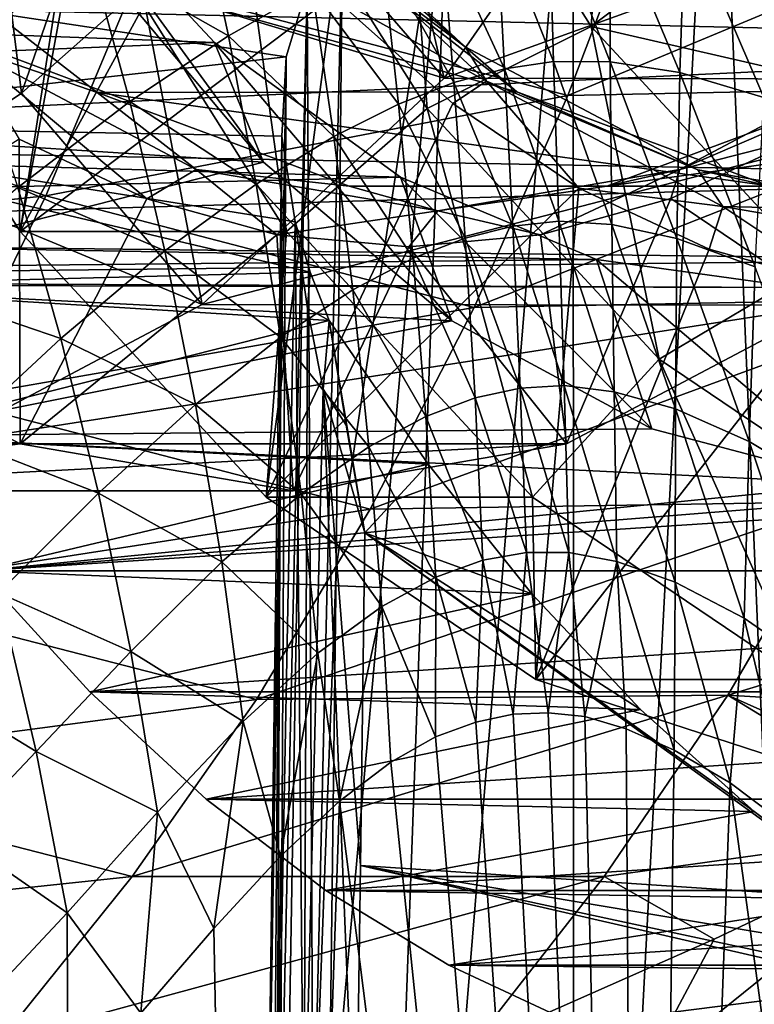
# Model space of a CAD drawing. Header units: metres. Extents: x 26 to 263, y -109 to 109.
# Tile 521 of 656: x 79.77 to 82.03, y 67.22 to 70.25. Entities that reach past the tile are written whole.
import ezdxf

# ---------------------------------------------------------------- set-up
doc = ezdxf.new("R2010")
doc.units = ezdxf.units.M
doc.layers.add('solid_500750', color=7, linetype='CONTINUOUS')

msp = doc.modelspace()

# ---------------------------------------------------------------- linework, layer by layer
at = {"layer": 'solid_500750'}
for points in [[(81.909096, 71.456024, 5.533787), (82.408943, 71.66671, 6.034471), (82.257637, 63.182442, 6.148572)], [(79.670021, 70.87986, -9.024923), (80.325272, 71.599106, -9.960711), (79.776695, 70.021416, -9.177261)], [(80.325272, 71.599106, -9.960711), (80.144958, 70.349281, -9.703204), (79.776695, 70.021416, -9.177261)], [(81.471535, 71.179718, 5.015755), (81.909096, 71.456024, 5.533787), (81.473892, 63.182442, 5.309385)], [(81.909096, 71.456024, 5.533787), (82.257637, 63.182442, 6.148572), (81.473892, 63.182442, 5.309385)], [(81.0756, 70.068039, -9.942634), (80.491287, 70.742241, -10.197806), (80.812233, 71.19632, -10.656171)], [(81.471535, 71.179718, 5.015755), (81.473892, 63.182442, 5.309385), (80.811714, 63.182442, 4.371295)], [(81.091011, 70.861626, 4.484607), (81.471535, 71.179718, 5.015755), (80.811714, 63.182442, 4.371295)], [(81.0756, 70.068039, -9.942634), (80.812233, 71.19632, -10.656171), (81.727859, 71.003448, -10.874162)], [(79.771996, 69.596657, 0.418408), (79.114937, 70.640953, 1.356783), (80.061211, 71.171898, 0.096051)], [(79.771996, 69.596657, 0.418408), (80.061211, 71.171898, 0.096051), (80.38343, 70.715523, -0.364133)], [(80.402718, 70.95993, 1.83134), (81.022743, 69.974495, 0.945857), (80.931763, 71.17276, 1.916771)], [(80.931763, 71.17276, 1.916771), (81.527069, 70.226601, 1.06658), (81.578674, 70.9972, 1.978484)], [(81.022743, 69.974495, 0.945857), (81.527069, 70.226601, 1.06658), (80.931763, 71.17276, 1.916771)], [(81.0756, 70.068039, -9.942634), (81.727859, 71.003448, -10.874162), (83.653412, 70.996696, -9.517649)], [(81.0756, 70.068039, -9.942634), (83.653412, 70.996696, -9.517649), (83.001526, 70.06398, -8.586662)], [(81.527069, 70.226601, 1.06658), (81.891441, 70.502884, 1.53181), (81.578674, 70.9972, 1.978484)], [(80.402718, 70.95993, 1.83134), (79.934082, 70.640968, 1.930367), (80.591141, 69.596657, 0.991989)], [(80.402718, 70.95993, 1.83134), (80.591141, 69.596657, 0.991989), (81.022743, 69.974495, 0.945857)], [(79.670021, 70.87986, -9.024923), (79.776695, 70.021416, -9.177261), (79.390518, 69.762527, -8.625749)], [(81.091011, 70.861626, 4.484607), (80.719757, 66.684723, 4.016021), (80.743416, 68.564064, 3.975236)], [(81.091011, 70.861626, 4.484607), (80.811714, 63.182442, 4.371295), (80.719757, 66.684723, 4.016021)], [(81.091011, 70.861626, 4.484607), (80.743416, 68.564064, 3.975236), (80.762596, 70.518959, 3.942107)], [(78.544884, 70.161514, -16.294117), (78.798073, 70.813858, -16.612574), (80.125618, 70.362617, -16.306847)], [(80.481239, 70.777481, -0.760001), (80.575172, 70.588821, -1.160677), (81.13987, 70.163712, -1.700627)], [(80.481239, 70.777481, -0.760001), (81.13987, 70.163712, -1.700627), (80.53524, 70.682518, -0.644727)], [(79.841797, 70.74292, -0.771013), (80.369865, 70.177391, -1.525097), (74.088638, 70.40979, -5.412496)], [(83.957977, 70.178062, -6.649455), (84.48597, 70.743874, -7.403567), (78.062721, 70.314957, -11.088077)], [(79.841797, 70.74292, -0.771013), (79.986885, 70.445244, 0.111513), (80.520119, 69.809532, -0.650032)], [(79.841797, 70.74292, -0.771013), (80.520119, 69.809532, -0.650032), (80.369865, 70.177391, -1.525097)], [(81.0756, 70.068039, -9.942634), (80.144958, 70.349281, -9.703204), (80.491287, 70.742241, -10.197806)], [(83.153252, 70.721741, -15.897573), (81.455505, 70.014565, -15.929461), (81.713829, 70.691589, -16.23041)], [(83.153252, 70.721741, -15.897573), (82.8974, 70.044342, -15.612953), (81.455505, 70.014565, -15.929461)], [(79.771996, 69.596657, 0.418408), (80.38343, 70.715523, -0.364133), (80.731514, 70.32016, -0.861242)], [(80.125618, 70.362617, -16.306847), (81.713829, 70.691589, -16.23041), (81.455505, 70.014565, -15.929461)], [(80.53524, 70.682518, -0.644727), (81.2052, 70.058189, -1.601528), (80.731514, 70.32016, -0.861242)], [(81.13987, 70.163712, -1.700627), (81.2052, 70.058189, -1.601528), (80.53524, 70.682518, -0.644727)], [(79.934082, 70.640968, 1.930367), (79.114937, 70.640953, 1.356783), (79.771996, 69.596657, 0.418408)], [(80.591141, 69.596657, 0.991989), (79.934082, 70.640968, 1.930367), (79.771996, 69.596657, 0.418408)], [(80.317177, 70.636322, 8.861691), (79.988747, 70.438744, 8.589127), (80.412262, 70.198082, 8.87862)], [(80.317177, 70.636322, 8.861691), (80.412262, 70.198082, 8.87862), (80.669624, 70.34343, 9.083753)], [(79.455025, 70.61245, 8.203496), (79.617279, 70.180359, 8.264722), (79.988747, 70.438744, 8.589127)], [(81.298553, 70.025383, -2.193776), (80.575172, 70.588821, -1.160677), (79.28537, 70.585159, -2.07154)], [(81.298553, 70.025383, -2.193776), (79.28537, 70.585159, -2.07154), (80.008698, 70.023354, -3.104559)], [(79.598709, 70.16526, -2.78055), (80.008698, 70.023354, -3.104559), (79.28537, 70.585159, -2.07154)], [(81.13987, 70.163712, -1.700627), (80.575172, 70.588821, -1.160677), (81.298553, 70.025383, -2.193776)], [(81.397743, 70.590965, 9.626638), (81.235588, 70.562477, 9.510335), (81.411652, 70.119232, 9.588516)], [(81.584892, 70.597008, 9.756817), (81.397743, 70.590965, 9.626638), (81.585213, 70.117729, 9.708377)], [(81.397743, 70.590965, 9.626638), (81.411652, 70.119232, 9.588516), (81.585213, 70.117729, 9.708377)], [(81.584892, 70.597008, 9.756817), (81.585213, 70.117729, 9.708377), (81.7994, 70.084946, 9.851355)], [(81.816017, 70.573151, 9.912119), (81.584892, 70.597008, 9.756817), (81.7994, 70.084946, 9.851355)], [(81.816017, 70.573151, 9.912119), (81.7994, 70.084946, 9.851355), (82.058067, 70.008781, 10.016957)], [(82.095085, 70.507607, 10.091975), (81.816017, 70.573151, 9.912119), (82.058067, 70.008781, 10.016957)], [(81.235588, 70.562477, 9.510335), (81.068062, 70.514801, 9.387432), (81.261078, 70.097015, 9.481361)], [(81.235588, 70.562477, 9.510335), (81.261078, 70.097015, 9.481361), (81.411652, 70.119232, 9.588516)], [(83.783546, 70.09256, 2.186139), (83.443741, 70.538582, 2.671435), (81.891441, 70.502884, 1.53181)], [(80.654312, 70.347588, 3.698428), (80.762596, 70.518959, 3.942107), (80.672546, 66.683426, 3.92295)], [(80.672546, 66.683426, 3.92295), (80.762596, 70.518959, 3.942107), (80.743416, 68.564064, 3.975236)], [(81.068062, 70.514801, 9.387432), (80.884224, 70.444656, 9.24933), (81.105415, 70.054367, 9.368004)], [(81.068062, 70.514801, 9.387432), (81.105415, 70.054367, 9.368004), (81.261078, 70.097015, 9.481361)], [(81.527069, 70.226601, 1.06658), (82.230484, 70.064392, 1.047601), (81.891441, 70.502884, 1.53181)], [(83.783546, 70.09256, 2.186139), (81.891441, 70.502884, 1.53181), (82.230484, 70.064392, 1.047601)], [(78.472298, 70.453331, 2.274564), (80.654312, 70.347588, 3.698428), (80.589844, 70.133247, 3.431597)], [(78.733124, 69.924568, 1.902066), (78.472298, 70.453331, 2.274564), (80.589844, 70.133247, 3.431597)], [(79.986885, 70.445244, 0.111513), (78.472298, 70.453331, 2.274564), (78.733124, 69.924568, 1.902066)], [(80.520119, 69.809532, -0.650032), (79.986885, 70.445244, 0.111513), (78.733124, 69.924568, 1.902066)], [(79.988747, 70.438744, 8.589127), (79.617279, 70.180359, 8.264722), (80.108894, 69.996094, 8.626657)], [(79.988747, 70.438744, 8.589127), (80.108894, 69.996094, 8.626657), (80.412262, 70.198082, 8.87862)], [(80.884224, 70.444656, 9.24933), (80.669624, 70.34343, 9.083753), (80.934784, 69.987869, 9.240646)], [(80.884224, 70.444656, 9.24933), (80.934784, 69.987869, 9.240646), (81.105415, 70.054367, 9.368004)], [(80.369865, 70.177391, -1.525097), (74.619644, 69.943718, -6.170846), (74.088638, 70.40979, -5.412496)], [(78.544884, 70.161514, -16.294117), (80.125618, 70.362617, -16.306847), (79.851387, 69.706207, -15.974603)], [(79.851387, 69.706207, -15.974603), (80.125618, 70.362617, -16.306847), (81.455505, 70.014565, -15.929461)], [(80.330948, 69.372757, -8.879163), (79.776695, 70.021416, -9.177261), (80.144958, 70.349281, -9.703204)], [(80.330948, 69.372757, -8.879163), (80.144958, 70.349281, -9.703204), (81.0756, 70.068039, -9.942634)], [(80.669624, 70.34343, 9.083753), (80.412262, 70.198082, 8.87862), (80.735863, 69.888474, 9.087944)], [(80.654312, 70.347588, 3.698428), (80.591957, 66.67997, 3.707642), (80.570946, 66.678528, 3.626518)], [(80.589844, 70.133247, 3.431597), (80.654312, 70.347588, 3.698428), (80.570946, 66.678528, 3.626518)], [(80.654312, 70.347588, 3.698428), (80.672546, 66.683426, 3.92295), (80.591957, 66.67997, 3.707642)], [(80.669624, 70.34343, 9.083753), (80.735863, 69.888474, 9.087944), (80.934784, 69.987869, 9.240646)], [(83.957977, 70.178062, -6.649455), (78.062721, 70.314957, -11.088077), (77.524605, 69.874397, -10.319562)], [(80.527924, 68.780632, -0.661176), (79.771996, 69.596657, 0.418408), (80.731514, 70.32016, -0.861242)], [(80.527924, 68.780632, -0.661176), (80.731514, 70.32016, -0.861242), (81.101372, 69.990532, -1.389451)], [(81.2052, 70.058189, -1.601528), (81.101372, 69.990532, -1.389451), (80.731514, 70.32016, -0.861242)], [(81.022743, 69.974495, 0.945857), (81.736069, 69.204468, -0.072875), (81.527069, 70.226601, 1.06658)], [(81.527069, 70.226601, 1.06658), (82.211967, 69.487259, 0.088449), (82.230484, 70.064392, 1.047601)], [(81.736069, 69.204468, -0.072875), (82.211967, 69.487259, 0.088449), (81.527069, 70.226601, 1.06658)], [(80.369865, 70.177391, -1.525097), (80.940964, 69.763771, -2.340686), (74.619644, 69.943718, -6.170846)], [(83.386955, 69.764244, -5.833937), (83.957977, 70.178062, -6.649455), (77.524605, 69.874397, -10.319562)], [(79.617279, 70.180359, 8.264722), (79.764763, 69.731705, 8.325445), (80.108894, 69.996094, 8.626657)], [(80.412262, 70.198082, 8.87862), (80.108894, 69.996094, 8.626657), (80.49752, 69.742592, 8.898652)], [(80.369865, 70.177391, -1.525097), (80.520119, 69.809532, -0.650032), (81.098328, 69.322395, -1.475792)], [(80.369865, 70.177391, -1.525097), (81.098328, 69.322395, -1.475792), (80.940964, 69.763771, -2.340686)], [(80.412262, 70.198082, 8.87862), (80.49752, 69.742592, 8.898652), (80.735863, 69.888474, 9.087944)], [(78.26268, 69.537506, -15.940418), (78.544884, 70.161514, -16.294117), (79.851387, 69.706207, -15.974603)], [(79.598709, 70.16526, -2.78055), (79.769272, 69.880699, -3.21559), (80.160927, 69.697647, -3.774933)], [(79.598709, 70.16526, -2.78055), (80.160927, 69.697647, -3.774933), (80.313187, 69.787399, -3.80093)], [(79.598709, 70.16526, -2.78055), (80.313187, 69.787399, -3.80093), (80.008698, 70.023354, -3.104559)], [(81.13987, 70.163712, -1.700627), (81.298553, 70.025383, -2.193776), (81.85453, 69.785751, -2.721266)], [(81.13987, 70.163712, -1.700627), (81.85453, 69.785751, -2.721266), (81.2052, 70.058189, -1.601528)], [(81.799248, 69.787399, -5.92325), (82.163383, 69.880775, -6.634735), (82.513725, 70.16526, -6.943631)], [(81.799248, 69.787399, -5.92325), (82.513725, 70.16526, -6.943631), (82.349602, 70.023422, -6.447723)], [(78.733124, 69.924568, 1.902066), (80.589844, 70.133247, 3.431597), (80.575966, 69.88929, 3.152431)], [(80.589844, 70.133247, 3.431597), (80.535515, 66.673683, 3.378667), (80.533157, 66.672348, 3.315467)], [(80.575966, 69.88929, 3.152431), (80.589844, 70.133247, 3.431597), (80.533157, 66.672348, 3.315467)], [(80.589844, 70.133247, 3.431597), (80.570946, 66.678528, 3.626518), (80.535515, 66.673683, 3.378667)], [(81.411652, 70.119232, 9.588516), (81.261078, 70.097015, 9.481361), (81.427551, 69.628242, 9.563766)], [(81.411652, 70.119232, 9.588516), (81.427551, 69.628242, 9.563766), (81.590134, 69.618279, 9.675233)], [(81.585213, 70.117729, 9.708377), (81.411652, 70.119232, 9.588516), (81.590134, 69.618279, 9.675233)], [(81.585213, 70.117729, 9.708377), (81.590134, 69.618279, 9.675233), (81.790085, 69.575645, 9.807893)], [(81.7994, 70.084946, 9.851355), (81.585213, 70.117729, 9.708377), (81.790085, 69.575645, 9.807893)], [(81.261078, 70.097015, 9.481361), (81.105415, 70.054367, 9.368004), (81.286057, 69.613213, 9.463911)], [(81.261078, 70.097015, 9.481361), (81.286057, 69.613213, 9.463911), (81.427551, 69.628242, 9.563766)], [(81.7994, 70.084946, 9.851355), (81.790085, 69.575645, 9.807893), (82.031052, 69.487953, 9.961322)], [(82.058067, 70.008781, 10.016957), (81.7994, 70.084946, 9.851355), (82.031052, 69.487953, 9.961322)], [(80.330948, 69.372757, -8.879163), (81.0756, 70.068039, -9.942634), (83.001526, 70.06398, -8.586662)], [(80.330948, 69.372757, -8.879163), (83.001526, 70.06398, -8.586662), (82.257797, 69.370903, -7.524508)], [(81.105415, 70.054367, 9.368004), (80.934784, 69.987869, 9.240646), (81.139824, 69.576508, 9.358281)], [(81.2052, 70.058189, -1.601528), (81.488922, 69.730225, -1.942939), (81.101372, 69.990532, -1.389451)], [(81.105415, 70.054367, 9.368004), (81.139824, 69.576508, 9.358281), (81.286057, 69.613213, 9.463911)], [(81.2052, 70.058189, -1.601528), (81.932144, 69.673729, -2.639718), (81.488922, 69.730225, -1.942939)], [(81.85453, 69.785751, -2.721266), (81.932144, 69.673729, -2.639718), (81.2052, 70.058189, -1.601528)], [(82.07338, 69.736786, -3.300344), (81.298553, 70.025383, -2.193776), (80.008698, 70.023354, -3.104559)], [(82.8974, 70.044342, -15.612953), (81.166954, 69.3638, -15.594807), (81.455505, 70.014565, -15.929461)], [(82.8974, 70.044342, -15.612953), (82.611351, 69.391235, -15.296205), (81.166954, 69.3638, -15.594807)], [(81.85453, 69.785751, -2.721266), (81.298553, 70.025383, -2.193776), (82.07338, 69.736786, -3.300344)], [(80.330948, 69.372757, -8.879163), (79.390518, 69.762527, -8.625749), (79.776695, 70.021416, -9.177261)], [(80.108894, 69.996094, 8.626657), (79.764763, 69.731705, 8.325445), (80.216507, 69.537544, 8.665787)], [(79.851387, 69.706207, -15.974603), (81.455505, 70.014565, -15.929461), (81.166954, 69.3638, -15.594807)], [(82.07338, 69.736786, -3.300344), (80.008698, 70.023354, -3.104559), (80.783234, 69.736183, -4.210718)], [(80.313187, 69.787399, -3.80093), (80.783234, 69.736183, -4.210718), (80.008698, 70.023354, -3.104559)], [(80.108894, 69.996094, 8.626657), (80.216507, 69.537544, 8.665787), (80.49752, 69.742592, 8.898652)], [(83.640686, 70.022095, -5.53869), (81.575089, 69.736206, -5.341599), (82.349602, 70.023422, -6.447723)], [(81.799248, 69.787399, -5.92325), (82.349602, 70.023422, -6.447723), (81.575089, 69.736206, -5.341599)], [(83.640686, 70.022095, -5.53869), (82.865654, 69.735687, -4.431832), (81.575089, 69.736206, -5.341599)], [(80.527924, 68.780632, -0.661176), (81.101372, 69.990532, -1.389451), (81.488922, 69.730225, -1.942939)], [(81.022743, 69.974495, 0.945857), (80.591141, 69.596657, 0.991989), (81.347076, 68.780632, -0.087599)], [(80.934784, 69.987869, 9.240646), (80.735863, 69.888474, 9.087944), (80.97995, 69.514595, 9.239845)], [(80.934784, 69.987869, 9.240646), (80.97995, 69.514595, 9.239845), (81.139824, 69.576508, 9.358281)], [(81.022743, 69.974495, 0.945857), (81.347076, 68.780632, -0.087599), (81.736069, 69.204468, -0.072875)], [(80.940964, 69.763771, -2.340686), (75.184799, 69.622116, -6.977971), (74.619644, 69.943718, -6.170846)], [(78.733124, 69.924568, 1.902066), (80.575966, 69.88929, 3.152431), (80.616997, 69.626709, 2.868759)], [(78.733124, 69.924568, 1.902066), (80.616997, 69.626709, 2.868759), (80.663719, 69.472069, 2.705545)], [(79.017876, 69.428841, 1.495399), (78.733124, 69.924568, 1.902066), (80.663719, 69.472069, 2.705545)], [(80.520119, 69.809532, -0.650032), (78.733124, 69.924568, 1.902066), (79.017876, 69.428841, 1.495399)], [(83.386955, 69.764244, -5.833937), (77.524605, 69.874397, -10.319562), (76.954613, 69.579887, -9.505528)], [(79.769272, 69.880699, -3.21559), (78.965324, 69.370903, -2.822369), (79.772316, 68.944107, -3.974874)], [(80.160927, 69.697647, -3.774933), (79.769272, 69.880699, -3.21559), (79.772316, 68.944107, -3.974874)], [(80.735863, 69.888474, 9.087944), (80.49752, 69.742592, 8.898652), (80.794205, 69.417984, 9.098195)], [(80.575966, 69.88929, 3.152431), (80.533157, 66.672348, 3.315467), (80.553238, 66.666176, 3.045382)], [(80.575966, 69.88929, 3.152431), (80.553238, 66.666176, 3.045382), (80.560837, 66.665146, 3.003378)], [(80.575966, 69.88929, 3.152431), (80.560837, 66.665146, 3.003378), (80.616997, 69.626709, 2.868759)], [(80.735863, 69.888474, 9.087944), (80.794205, 69.417984, 9.098195), (80.97995, 69.514595, 9.239845)], [(82.163383, 69.880775, -6.634735), (81.771744, 69.697693, -6.075414), (82.257797, 69.370903, -7.524508)], [(81.799248, 69.787399, -5.92325), (81.771744, 69.697693, -6.075414), (82.163383, 69.880775, -6.634735)], [(81.098328, 69.322395, -1.475792), (80.520119, 69.809532, -0.650032), (79.017876, 69.428841, 1.495399)], [(80.313187, 69.787399, -3.80093), (80.160927, 69.697647, -3.774933), (80.561417, 69.587006, -4.346889)], [(80.313187, 69.787399, -3.80093), (80.561417, 69.587006, -4.346889), (81.056213, 69.659805, -4.86209)], [(80.313187, 69.787399, -3.80093), (81.056213, 69.659805, -4.86209), (80.783234, 69.736183, -4.210718)], [(81.056213, 69.659805, -4.86209), (81.371269, 69.587036, -5.503471), (81.799248, 69.787399, -5.92325)], [(81.056213, 69.659805, -4.86209), (81.799248, 69.787399, -5.92325), (81.575089, 69.736206, -5.341599)], [(81.799248, 69.787399, -5.92325), (81.371269, 69.587036, -5.503471), (81.771744, 69.697693, -6.075414)], [(81.85453, 69.785751, -2.721266), (82.07338, 69.736786, -3.300344), (82.597755, 69.658127, -3.782695)], [(81.85453, 69.785751, -2.721266), (82.597755, 69.658127, -3.782695), (81.932144, 69.673729, -2.639718)], [(80.940964, 69.763771, -2.340686), (81.543594, 69.510498, -3.201339), (75.184799, 69.622116, -6.977971)], [(82.784386, 69.510742, -4.973381), (83.386955, 69.764244, -5.833937), (76.954613, 69.579887, -9.505528)], [(79.522758, 68.944588, -7.724951), (79.390518, 69.762527, -8.625749), (80.330948, 69.372757, -8.879163)], [(80.940964, 69.763771, -2.340686), (81.098328, 69.322395, -1.475792), (81.713135, 68.990105, -2.353827)], [(80.940964, 69.763771, -2.340686), (81.713135, 68.990105, -2.353827), (81.543594, 69.510498, -3.201339)], [(79.764763, 69.731705, 8.325445), (79.416496, 69.431694, 8.000225), (79.89682, 69.268463, 8.386372)], [(79.764763, 69.731705, 8.325445), (79.89682, 69.268463, 8.386372), (80.216507, 69.537544, 8.665787)], [(80.49752, 69.742592, 8.898652), (80.216507, 69.537544, 8.665787), (80.572296, 69.27253, 8.92296)], [(80.49752, 69.742592, 8.898652), (80.572296, 69.27253, 8.92296), (80.794205, 69.417984, 9.098195)], [(81.356995, 68.220665, -1.845205), (80.527924, 68.780632, -0.661176), (81.488922, 69.730225, -1.942939)], [(82.865654, 69.735687, -4.431832), (82.07338, 69.736786, -3.300344), (80.783234, 69.736183, -4.210718)], [(82.865654, 69.735687, -4.431832), (80.783234, 69.736183, -4.210718), (81.575089, 69.736206, -5.341599)], [(81.056213, 69.659805, -4.86209), (81.575089, 69.736206, -5.341599), (80.783234, 69.736183, -4.210718)], [(81.356995, 68.220665, -1.845205), (81.488922, 69.730225, -1.942939), (81.890022, 69.54203, -2.515762)], [(81.932144, 69.673729, -2.639718), (81.890022, 69.54203, -2.515762), (81.488922, 69.730225, -1.942939)], [(78.26268, 69.537506, -15.940418), (79.851387, 69.706207, -15.974603), (79.547134, 69.080208, -15.608852)], [(79.547134, 69.080208, -15.608852), (79.851387, 69.706207, -15.974603), (81.166954, 69.3638, -15.594807)], [(80.561417, 69.587006, -4.346889), (80.160927, 69.697647, -3.774933), (79.772316, 68.944107, -3.974874)], [(81.771744, 69.697693, -6.075414), (81.371269, 69.587036, -5.503471), (81.450806, 68.944107, -6.372004)], [(81.771744, 69.697693, -6.075414), (81.450806, 68.944107, -6.372004), (82.257797, 69.370903, -7.524508)], [(81.932144, 69.673729, -2.639718), (82.300201, 69.428047, -3.101561), (81.890022, 69.54203, -2.515762)], [(81.932144, 69.673729, -2.639718), (82.688148, 69.543915, -3.719399), (82.300201, 69.428047, -3.101561)], [(82.597755, 69.658127, -3.782695), (82.688148, 69.543915, -3.719399), (81.932144, 69.673729, -2.639718)], [(81.056213, 69.659805, -4.86209), (80.561417, 69.587006, -4.346889), (80.966339, 69.550003, -4.925172)], [(81.056213, 69.659805, -4.86209), (80.966339, 69.550003, -4.925172), (81.371269, 69.587036, -5.503471)], [(81.543594, 69.510498, -3.201339), (75.771263, 69.452293, -7.815527), (75.184799, 69.622116, -6.977971)], [(80.616997, 69.626709, 2.868759), (80.560837, 66.665146, 3.003378), (80.644249, 66.657814, 2.724296)], [(80.654701, 69.360519, 2.739187), (80.616997, 69.626709, 2.868759), (80.644249, 66.657814, 2.724296)], [(80.663719, 69.472069, 2.705545), (80.616997, 69.626709, 2.868759), (80.654701, 69.360519, 2.739187)], [(81.286057, 69.613213, 9.463911), (81.139824, 69.576508, 9.358281), (81.309189, 69.11602, 9.458394)], [(81.427551, 69.628242, 9.563766), (81.286057, 69.613213, 9.463911), (81.443947, 69.123413, 9.552775)], [(81.286057, 69.613213, 9.463911), (81.309189, 69.11602, 9.458394), (81.443947, 69.123413, 9.552775)], [(81.427551, 69.628242, 9.563766), (81.443947, 69.123413, 9.552775), (81.598007, 69.104553, 9.657745)], [(81.590134, 69.618279, 9.675233), (81.427551, 69.628242, 9.563766), (81.598007, 69.104553, 9.657745)], [(81.590134, 69.618279, 9.675233), (81.598007, 69.104553, 9.657745), (81.786263, 69.051659, 9.782059)], [(81.790085, 69.575645, 9.807893), (81.590134, 69.618279, 9.675233), (81.786263, 69.051659, 9.782059)], [(82.784386, 69.510742, -4.973381), (76.954613, 69.579887, -9.505528), (76.3657, 69.43811, -8.664478)], [(80.591141, 69.596657, 0.991989), (79.771996, 69.596657, 0.418408), (80.527924, 68.780632, -0.661176)], [(80.561417, 69.587006, -4.346889), (79.772316, 68.944107, -3.974874), (80.611565, 68.800003, -5.173439)], [(81.347076, 68.780632, -0.087599), (80.591141, 69.596657, 0.991989), (80.527924, 68.780632, -0.661176)], [(80.966339, 69.550003, -4.925172), (80.561417, 69.587006, -4.346889), (80.611565, 68.800003, -5.173439)], [(81.371269, 69.587036, -5.503471), (80.966339, 69.550003, -4.925172), (81.450806, 68.944107, -6.372004)], [(81.139824, 69.576508, 9.358281), (80.97995, 69.514595, 9.239845), (81.170097, 69.085709, 9.358694)], [(81.139824, 69.576508, 9.358281), (81.170097, 69.085709, 9.358694), (81.309189, 69.11602, 9.458394)], [(81.790085, 69.575645, 9.807893), (81.786263, 69.051659, 9.782059), (82.012085, 68.952019, 9.925364)], [(82.031052, 69.487953, 9.961322), (81.790085, 69.575645, 9.807893), (82.012085, 68.952019, 9.925364)], [(80.966339, 69.550003, -4.925172), (80.611565, 68.800003, -5.173439), (81.450806, 68.944107, -6.372004)], [(81.356995, 68.220665, -1.845205), (81.890022, 69.54203, -2.515762), (82.300201, 69.428047, -3.101561)], [(81.543594, 69.510498, -3.201339), (82.164001, 69.425003, -4.087391), (75.771263, 69.452293, -7.815527)], [(82.164001, 69.425003, -4.087391), (82.784386, 69.510742, -4.973381), (76.3657, 69.43811, -8.664478)], [(80.216507, 69.537544, 8.665787), (79.89682, 69.268463, 8.386372), (80.310928, 69.065414, 8.707467)], [(80.216507, 69.537544, 8.665787), (80.310928, 69.065414, 8.707467), (80.572296, 69.27253, 8.92296)], [(80.97995, 69.514595, 9.239845), (80.794205, 69.417984, 9.098195), (81.018661, 69.028839, 9.247367)], [(80.97995, 69.514595, 9.239845), (81.018661, 69.028839, 9.247367), (81.170097, 69.085709, 9.358694)], [(81.543594, 69.510498, -3.201339), (81.713135, 68.990105, -2.353827), (82.352966, 68.821602, -3.267608)], [(81.543594, 69.510498, -3.201339), (82.352966, 68.821602, -3.267608), (82.164001, 69.425003, -4.087391)], [(81.736069, 69.204468, -0.072875), (82.518402, 68.676064, -1.190166), (82.211967, 69.487259, 0.088449)], [(82.031052, 69.487953, 9.961322), (82.012085, 68.952019, 9.925364), (82.287727, 68.786346, 10.092058)], [(82.164001, 69.425003, -4.087391), (76.3657, 69.43811, -8.664478), (75.771263, 69.452293, -7.815527)], [(79.017876, 69.428841, 1.495399), (80.663719, 69.472069, 2.705545), (80.721535, 69.323898, 2.549219)], [(80.663719, 69.472069, 2.705545), (80.654701, 69.360519, 2.739187), (80.721535, 69.323898, 2.549219)], [(79.323875, 68.969513, 1.05838), (79.017876, 69.428841, 1.495399), (80.721535, 69.323898, 2.549219)], [(81.098328, 69.322395, -1.475792), (79.017876, 69.428841, 1.495399), (79.323875, 68.969513, 1.05838)], [(79.416496, 69.431694, 8.000225), (79.570808, 68.965286, 8.082486), (79.89682, 69.268463, 8.386372)], [(82.230957, 67.935829, -3.093359), (81.356995, 68.220665, -1.845205), (82.300201, 69.428047, -3.101561)], [(80.794205, 69.417984, 9.098195), (80.572296, 69.27253, 8.92296), (80.843735, 68.935493, 9.114954)], [(80.794205, 69.417984, 9.098195), (80.843735, 68.935493, 9.114954), (81.018661, 69.028839, 9.247367)], [(82.611351, 69.391235, -15.296205), (80.848007, 68.743614, -15.228952), (81.166954, 69.3638, -15.594807)], [(82.611351, 69.391235, -15.296205), (82.294792, 68.766136, -14.949476), (80.848007, 68.743614, -15.228952)], [(77.841568, 68.944572, -5.323959), (79.772316, 68.944107, -3.974874), (78.965324, 69.370903, -2.822369)], [(79.522758, 68.944588, -7.724951), (80.330948, 69.372757, -8.879163), (82.257797, 69.370903, -7.524508)], [(79.522758, 68.944588, -7.724951), (82.257797, 69.370903, -7.524508), (81.450806, 68.944107, -6.372004)], [(79.547134, 69.080208, -15.608852), (81.166954, 69.3638, -15.594807), (80.848007, 68.743614, -15.228952)], [(80.703743, 69.112419, 2.616019), (80.654701, 69.360519, 2.739187), (80.644249, 66.657814, 2.724296)], [(80.703743, 69.112419, 2.616019), (80.721535, 69.323898, 2.549219), (80.654701, 69.360519, 2.739187)], [(79.323875, 68.969513, 1.05838), (80.721535, 69.323898, 2.549219), (81.026169, 68.882004, 2.11415)], [(81.713135, 68.990105, -2.353827), (81.098328, 69.322395, -1.475792), (79.323875, 68.969513, 1.05838)], [(80.703743, 69.112419, 2.616019), (80.774422, 69.001907, 2.473683), (80.721535, 69.323898, 2.549219)], [(80.831627, 68.670746, 2.391985), (81.026169, 68.882004, 2.11415), (80.721535, 69.323898, 2.549219)], [(80.774422, 69.001907, 2.473683), (80.831627, 68.670746, 2.391985), (80.721535, 69.323898, 2.549219)], [(79.89682, 69.268463, 8.386372), (79.570808, 68.965286, 8.082486), (80.012802, 68.792625, 8.448185)], [(79.89682, 69.268463, 8.386372), (80.012802, 68.792625, 8.448185), (80.310928, 69.065414, 8.707467)], [(80.572296, 69.27253, 8.92296), (80.310928, 69.065414, 8.707467), (80.635818, 68.790993, 8.951972)], [(80.572296, 69.27253, 8.92296), (80.635818, 68.790993, 8.951972), (80.843735, 68.935493, 9.114954)], [(81.736069, 69.204468, -0.072875), (81.347076, 68.780632, -0.087599), (82.17614, 68.220665, -1.271628)], [(81.736069, 69.204468, -0.072875), (82.17614, 68.220665, -1.271628), (82.518402, 68.676064, -1.190166)], [(81.443947, 69.123413, 9.552775), (81.309189, 69.11602, 9.458394), (81.458504, 68.610756, 9.554381)], [(81.443947, 69.123413, 9.552775), (81.458504, 68.610756, 9.554381), (81.606133, 68.583069, 9.654543)], [(81.598007, 69.104553, 9.657745), (81.443947, 69.123413, 9.552775), (81.606133, 68.583069, 9.654543)], [(80.703743, 69.112419, 2.616019), (80.644249, 66.657814, 2.724296), (80.80407, 66.648956, 2.431338)], [(80.703743, 69.112419, 2.616019), (80.80407, 66.648956, 2.431338), (80.818504, 67.649071, 2.41073)], [(80.703743, 69.112419, 2.616019), (80.818504, 67.649071, 2.41073), (80.831627, 68.670746, 2.391985)], [(80.703743, 69.112419, 2.616019), (80.831627, 68.670746, 2.391985), (80.774422, 69.001907, 2.473683)], [(81.309189, 69.11602, 9.458394), (81.170097, 69.085709, 9.358694), (81.328453, 68.610931, 9.463821)], [(81.309189, 69.11602, 9.458394), (81.328453, 68.610931, 9.463821), (81.458504, 68.610756, 9.554381)], [(81.598007, 69.104553, 9.657745), (81.606133, 68.583069, 9.654543), (81.784836, 68.519989, 9.772255)], [(81.786263, 69.051659, 9.782059), (81.598007, 69.104553, 9.657745), (81.784836, 68.519989, 9.772255)], [(79.212791, 68.489487, -15.212724), (79.547134, 69.080208, -15.608852), (80.848007, 68.743614, -15.228952)], [(80.310928, 69.065414, 8.707467), (80.012802, 68.792625, 8.448185), (80.391487, 68.582359, 8.752073)], [(80.310928, 69.065414, 8.707467), (80.391487, 68.582359, 8.752073), (80.635818, 68.790993, 8.951972)], [(81.170097, 69.085709, 9.358694), (81.018661, 69.028839, 9.247367), (81.194481, 68.586952, 9.368409)], [(81.170097, 69.085709, 9.358694), (81.194481, 68.586952, 9.368409), (81.328453, 68.610931, 9.463821)], [(81.018661, 69.028839, 9.247367), (80.843735, 68.935493, 9.114954), (81.049461, 68.535072, 9.262541)], [(81.018661, 69.028839, 9.247367), (81.049461, 68.535072, 9.262541), (81.194481, 68.586952, 9.368409)], [(81.786263, 69.051659, 9.782059), (81.784836, 68.519989, 9.772255), (81.997665, 68.408516, 9.907264)], [(82.012085, 68.952019, 9.925364), (81.786263, 69.051659, 9.782059), (81.997665, 68.408516, 9.907264)], [(82.352966, 68.821602, -3.267608), (81.713135, 68.990105, -2.353827), (79.323875, 68.969513, 1.05838)], [(79.646156, 68.554291, 0.598125), (79.323875, 68.969513, 1.05838), (81.026169, 68.882004, 2.11415)], [(82.352966, 68.821602, -3.267608), (79.323875, 68.969513, 1.05838), (79.646156, 68.554291, 0.598125)], [(79.570808, 68.965286, 8.082486), (79.706039, 68.487251, 8.163941), (80.012802, 68.792625, 8.448185)], [(86.027145, 68.969513, -8.514874), (79.646156, 68.554291, 0.598125), (85.704872, 68.554291, -8.054618)], [(82.998756, 68.821693, -4.189892), (79.646156, 68.554291, 0.598125), (86.027145, 68.969513, -8.514874)], [(77.841568, 68.944572, -5.323959), (78.682159, 68.800003, -6.524455), (79.772316, 68.944107, -3.974874)], [(78.682159, 68.800003, -6.524455), (79.522758, 68.944588, -7.724951), (81.450806, 68.944107, -6.372004)], [(78.682159, 68.800003, -6.524455), (80.611565, 68.800003, -5.173439), (79.772316, 68.944107, -3.974874)], [(78.682159, 68.800003, -6.524455), (81.450806, 68.944107, -6.372004), (80.611565, 68.800003, -5.173439)], [(80.843735, 68.935493, 9.114954), (80.635818, 68.790993, 8.951972), (80.88327, 68.444969, 9.137713)], [(80.843735, 68.935493, 9.114954), (80.88327, 68.444969, 9.137713), (81.049461, 68.535072, 9.262541)], [(82.012085, 68.952019, 9.925364), (81.997665, 68.408516, 9.907264), (82.256271, 68.228729, 10.063968)], [(82.287727, 68.786346, 10.092058), (82.012085, 68.952019, 9.925364), (82.256271, 68.228729, 10.063968)], [(79.646156, 68.554291, 0.598125), (81.026169, 68.882004, 2.11415), (81.345131, 68.483421, 1.658631)], [(80.831627, 68.670746, 2.391985), (81.345131, 68.483421, 1.658631), (81.026169, 68.882004, 2.11415)], [(82.998756, 68.821693, -4.189892), (82.352966, 68.821602, -3.267608), (79.646156, 68.554291, 0.598125)], [(80.012802, 68.792625, 8.448185), (79.706039, 68.487251, 8.163941), (80.112099, 68.306465, 8.511152)], [(80.012802, 68.792625, 8.448185), (80.112099, 68.306465, 8.511152), (80.391487, 68.582359, 8.752073)], [(80.635818, 68.790993, 8.951972), (80.391487, 68.582359, 8.752073), (80.687149, 68.301445, 8.985336)], [(80.635818, 68.790993, 8.951972), (80.687149, 68.301445, 8.985336), (80.88327, 68.444969, 9.137713)], [(82.294792, 68.766136, -14.949476), (80.498207, 68.158653, -14.835162), (80.848007, 68.743614, -15.228952)], [(82.294792, 68.766136, -14.949476), (81.947067, 68.172844, -14.575355), (80.498207, 68.158653, -14.835162)], [(81.347076, 68.780632, -0.087599), (80.527924, 68.780632, -0.661176), (81.356995, 68.220665, -1.845205)], [(82.17614, 68.220665, -1.271628), (81.347076, 68.780632, -0.087599), (81.356995, 68.220665, -1.845205)], [(83.624474, 68.680794, -14.484422), (81.947067, 68.172844, -14.575355), (82.294792, 68.766136, -14.949476)], [(79.212791, 68.489487, -15.212724), (80.848007, 68.743614, -15.228952), (80.498207, 68.158653, -14.835162)], [(80.831627, 68.670746, 2.391985), (80.818504, 67.649071, 2.41073), (82.391052, 67.545067, 0.164892)], [(80.831627, 68.670746, 2.391985), (81.678459, 68.128098, 1.182586), (81.345131, 68.483421, 1.658631)], [(80.831627, 68.670746, 2.391985), (82.028145, 67.814507, 0.683184), (81.678459, 68.128098, 1.182586)], [(80.831627, 68.670746, 2.391985), (82.391052, 67.545067, 0.164892), (82.028145, 67.814507, 0.683184)], [(83.624474, 68.680794, -14.484422), (83.270653, 68.092972, -14.127131), (81.947067, 68.172844, -14.575355)], [(81.328453, 68.610931, 9.463821), (81.194481, 68.586952, 9.368409), (81.286934, 68.114441, 9.440097)], [(81.328453, 68.610931, 9.463821), (81.286934, 68.114441, 9.440097), (81.395271, 68.118271, 9.516115)], [(81.458504, 68.610756, 9.554381), (81.328453, 68.610931, 9.463821), (81.395271, 68.118271, 9.516115)], [(81.458504, 68.610756, 9.554381), (81.395271, 68.118271, 9.516115), (81.507332, 68.106926, 9.593202)], [(81.606133, 68.583069, 9.654543), (81.458504, 68.610756, 9.554381), (81.507332, 68.106926, 9.593202)], [(80.391487, 68.582359, 8.752073), (80.112099, 68.306465, 8.511152), (80.457451, 68.091362, 8.799366)], [(80.391487, 68.582359, 8.752073), (80.457451, 68.091362, 8.799366), (80.687149, 68.301445, 8.985336)], [(81.194481, 68.586952, 9.368409), (81.049461, 68.535072, 9.262541), (81.172264, 68.089569, 9.358122)], [(81.194481, 68.586952, 9.368409), (81.172264, 68.089569, 9.358122), (81.286934, 68.114441, 9.440097)], [(81.606133, 68.583069, 9.654543), (81.507332, 68.106926, 9.593202), (81.634537, 68.068565, 9.679015)], [(81.606133, 68.583069, 9.654543), (81.634537, 68.068565, 9.679015), (81.782043, 68.003372, 9.776025)], [(81.784836, 68.519989, 9.772255), (81.606133, 68.583069, 9.654543), (81.782043, 68.003372, 9.776025)], [(79.986229, 68.182343, 0.112451), (79.646156, 68.554291, 0.598125), (81.345131, 68.483421, 1.658631)], [(85.704872, 68.554291, -8.054618), (79.646156, 68.554291, 0.598125), (79.986229, 68.182343, 0.112451)], [(85.704872, 68.554291, -8.054618), (79.986229, 68.182343, 0.112451), (85.364799, 68.182343, -7.568945)], [(80.672546, 66.683426, 3.92295), (80.743416, 68.564064, 3.975236), (80.719757, 66.684723, 4.016021)], [(81.049461, 68.535072, 9.262541), (80.88327, 68.444969, 9.137713), (81.048988, 68.044113, 9.268091)], [(81.049461, 68.535072, 9.262541), (81.048988, 68.044113, 9.268091), (81.172264, 68.089569, 9.358122)], [(81.784836, 68.519989, 9.772255), (81.782043, 68.003372, 9.776025), (81.953728, 67.902893, 9.88558)], [(81.997665, 68.408516, 9.907264), (81.784836, 68.519989, 9.772255), (81.953728, 67.902893, 9.88558)], [(78.847649, 67.94117, -14.791883), (79.212791, 68.489487, -15.212724), (80.498207, 68.158653, -14.835162)], [(79.706039, 68.487251, 8.163941), (79.451889, 68.224892, 7.911698), (79.821632, 67.999512, 8.244688)], [(79.706039, 68.487251, 8.163941), (79.821632, 67.999512, 8.244688), (80.112099, 68.306465, 8.511152)], [(79.986229, 68.182343, 0.112451), (81.345131, 68.483421, 1.658631), (81.678459, 68.128098, 1.182586)], [(80.88327, 68.444969, 9.137713), (80.687149, 68.301445, 8.985336), (80.753113, 67.846764, 9.043899)], [(80.88327, 68.444969, 9.137713), (80.753113, 67.846764, 9.043899), (80.911308, 67.966537, 9.165247)], [(80.88327, 68.444969, 9.137713), (80.911308, 67.966537, 9.165247), (81.048988, 68.044113, 9.268091)], [(81.997665, 68.408516, 9.907264), (81.953728, 67.902893, 9.88558), (82.154106, 67.75206, 10.009079)], [(82.256271, 68.228729, 10.063968), (81.997665, 68.408516, 9.907264), (82.154106, 67.75206, 10.009079)], [(80.112099, 68.306465, 8.511152), (79.821632, 67.999512, 8.244688), (80.194145, 67.8125, 8.57508)], [(80.112099, 68.306465, 8.511152), (80.194145, 67.8125, 8.57508), (80.457451, 68.091362, 8.799366)], [(80.687149, 68.301445, 8.985336), (80.457451, 68.091362, 8.799366), (80.572395, 67.678085, 8.900758)], [(80.687149, 68.301445, 8.985336), (80.572395, 67.678085, 8.900758), (80.753113, 67.846764, 9.043899)], [(79.451889, 68.224892, 7.911698), (79.575844, 67.740662, 8.003961), (79.821632, 67.999512, 8.244688)], [(82.17614, 68.220665, -1.271628), (81.356995, 68.220665, -1.845205), (82.230957, 67.935829, -3.093359)], [(80.343307, 67.853355, -0.397511), (79.986229, 68.182343, 0.112451), (81.678459, 68.128098, 1.182586)], [(85.364799, 68.182343, -7.568945), (79.986229, 68.182343, 0.112451), (80.343307, 67.853355, -0.397511)], [(85.364799, 68.182343, -7.568945), (80.343307, 67.853355, -0.397511), (85.007721, 67.853355, -7.058982)], [(78.847649, 67.94117, -14.791883), (80.498207, 68.158653, -14.835162), (80.116516, 67.614998, -14.418743)], [(81.947067, 68.172844, -14.575355), (80.116516, 67.614998, -14.418743), (80.498207, 68.158653, -14.835162)], [(81.947067, 68.172844, -14.575355), (81.566841, 67.615288, -14.177151), (80.116516, 67.614998, -14.418743)], [(82.620544, 67.761803, -14.03957), (81.566841, 67.615288, -14.177151), (81.947067, 68.172844, -14.575355)], [(82.73587, 67.819, -14.056904), (82.620544, 67.761803, -14.03957), (81.947067, 68.172844, -14.575355)], [(83.270653, 68.092972, -14.127131), (82.73587, 67.819, -14.056904), (81.947067, 68.172844, -14.575355)], [(80.343307, 67.853355, -0.397511), (81.678459, 68.128098, 1.182586), (82.028145, 67.814507, 0.683184)], [(81.684097, 60.500385, 9.981249), (81.395271, 68.118271, 9.516115), (81.286934, 68.114441, 9.440097)], [(81.684097, 60.500385, 9.981249), (81.507332, 68.106926, 9.593202), (81.395271, 68.118271, 9.516115)], [(80.457451, 68.091362, 8.799366), (80.194145, 67.8125, 8.57508), (80.367157, 67.45591, 8.731836)], [(80.457451, 68.091362, 8.799366), (80.367157, 67.45591, 8.731836), (80.572395, 67.678085, 8.900758)], [(81.684097, 60.500385, 9.981249), (81.172264, 68.089569, 9.358122), (81.048988, 68.044113, 9.268091)], [(81.684097, 60.500385, 9.981249), (81.286934, 68.114441, 9.440097), (81.172264, 68.089569, 9.358122)], [(81.684097, 60.500385, 9.981249), (81.634537, 68.068565, 9.679015), (81.507332, 68.106926, 9.593202)], [(81.684097, 60.500385, 9.981249), (81.782043, 68.003372, 9.776025), (81.634537, 68.068565, 9.679015)], [(81.684097, 60.500385, 9.981249), (81.048988, 68.044113, 9.268091), (80.911308, 67.966537, 9.165247)], [(79.821632, 67.999512, 8.244688), (79.575844, 67.740662, 8.003961), (79.917068, 67.504166, 8.324504)], [(79.821632, 67.999512, 8.244688), (79.917068, 67.504166, 8.324504), (80.194145, 67.8125, 8.57508)], [(81.684097, 60.500385, 9.981249), (81.953728, 67.902893, 9.88558), (81.782043, 68.003372, 9.776025)], [(78.453178, 67.438843, -14.350323), (78.847649, 67.94117, -14.791883), (80.116516, 67.614998, -14.418743)], [(81.684097, 60.500385, 9.981249), (80.911308, 67.966537, 9.165247), (80.753113, 67.846764, 9.043899)], [(81.684097, 60.500385, 9.981249), (82.965652, 60.500385, 10.685098), (81.953728, 67.902893, 9.88558)], [(82.965652, 60.500385, 10.685098), (82.154106, 67.75206, 10.009079), (81.953728, 67.902893, 9.88558)], [(80.711456, 67.572754, -0.923288), (80.343307, 67.853355, -0.397511), (82.028145, 67.814507, 0.683184)], [(85.007721, 67.853355, -7.058982), (80.343307, 67.853355, -0.397511), (80.711456, 67.572754, -0.923288)], [(80.499313, 60.500385, 9.124457), (80.753113, 67.846764, 9.043899), (80.572395, 67.678085, 8.900758)], [(80.499313, 60.500385, 9.124457), (81.684097, 60.500385, 9.981249), (80.753113, 67.846764, 9.043899)], [(85.007721, 67.853355, -7.058982), (80.711456, 67.572754, -0.923288), (84.639565, 67.572754, -6.533206)], [(80.194145, 67.8125, 8.57508), (79.917068, 67.504166, 8.324504), (80.142563, 67.195084, 8.538237)], [(80.194145, 67.8125, 8.57508), (80.142563, 67.195084, 8.538237), (80.367157, 67.45591, 8.731836)], [(80.711456, 67.572754, -0.923288), (82.028145, 67.814507, 0.683184), (82.391052, 67.545067, 0.164892)], [(82.620544, 67.761803, -14.03957), (81.905327, 67.422318, -13.915443), (81.566841, 67.615288, -14.177151)], [(81.682327, 67.006096, -13.570705), (81.905327, 67.422318, -13.915443), (82.620544, 67.761803, -14.03957)], [(82.561577, 66.720734, -13.186584), (81.682327, 67.006096, -13.570705), (82.620544, 67.761803, -14.03957)], [(79.575844, 67.740662, 8.003961), (79.676888, 67.249054, 8.093109), (79.917068, 67.504166, 8.324504)], [(80.499313, 60.500385, 9.124457), (80.572395, 67.678085, 8.900758), (80.367157, 67.45591, 8.731836)], [(80.818504, 67.649071, 2.41073), (80.80407, 66.648956, 2.431338), (83.530533, 67.025169, -1.462453)], [(80.818504, 67.649071, 2.41073), (82.761917, 67.323975, -0.364754), (82.391052, 67.545067, 0.164892)], [(80.818504, 67.649071, 2.41073), (83.142822, 67.150414, -0.908743), (82.761917, 67.323975, -0.364754)], [(80.818504, 67.649071, 2.41073), (83.530533, 67.025169, -1.462453), (83.142822, 67.150414, -0.908743)], [(78.453178, 67.438843, -14.350323), (80.116516, 67.614998, -14.418743), (79.708572, 67.109512, -13.976696)], [(81.566841, 67.615288, -14.177151), (79.708572, 67.109512, -13.976696), (80.116516, 67.614998, -14.418743)], [(81.566841, 67.615288, -14.177151), (81.159378, 67.093422, -13.753531), (79.708572, 67.109512, -13.976696)], [(81.905327, 67.422318, -13.915443), (81.159378, 67.093422, -13.753531), (81.566841, 67.615288, -14.177151)], [(81.089493, 67.342529, -1.463172), (80.711456, 67.572754, -0.923288), (82.391052, 67.545067, 0.164892)], [(84.639565, 67.572754, -6.533206), (80.711456, 67.572754, -0.923288), (81.089493, 67.342529, -1.463172)], [(84.639565, 67.572754, -6.533206), (81.089493, 67.342529, -1.463172), (84.261536, 67.342529, -5.993321)], [(81.089493, 67.342529, -1.463172), (82.391052, 67.545067, 0.164892), (82.761917, 67.323975, -0.364754)], [(79.917068, 67.504166, 8.324504), (79.676888, 67.249054, 8.093109), (79.918869, 66.939781, 8.335031)], [(79.917068, 67.504166, 8.324504), (79.918869, 66.939781, 8.335031), (80.142563, 67.195084, 8.538237)], [(80.499313, 60.500385, 9.124457), (80.367157, 67.45591, 8.731836), (80.142563, 67.195084, 8.538237)], [(81.682327, 67.006096, -13.570705), (81.159378, 67.093422, -13.753531), (81.905327, 67.422318, -13.915443)], [(81.479477, 67.160576, -2.020136), (81.089493, 67.342529, -1.463172), (82.761917, 67.323975, -0.364754)], [(84.261536, 67.342529, -5.993321), (81.089493, 67.342529, -1.463172), (81.479477, 67.160576, -2.020136)], [(84.261536, 67.342529, -5.993321), (81.479477, 67.160576, -2.020136), (83.871544, 67.160576, -5.436357)], [(81.479477, 67.160576, -2.020136), (82.761917, 67.323975, -0.364754), (83.142822, 67.150414, -0.908743)], [(79.676888, 67.249054, 8.093109), (79.721992, 66.737633, 8.146345), (79.918869, 66.939781, 8.335031)]]:
    msp.add_3dface(points, dxfattribs=at)

doc.saveas('drawing.dxf')
